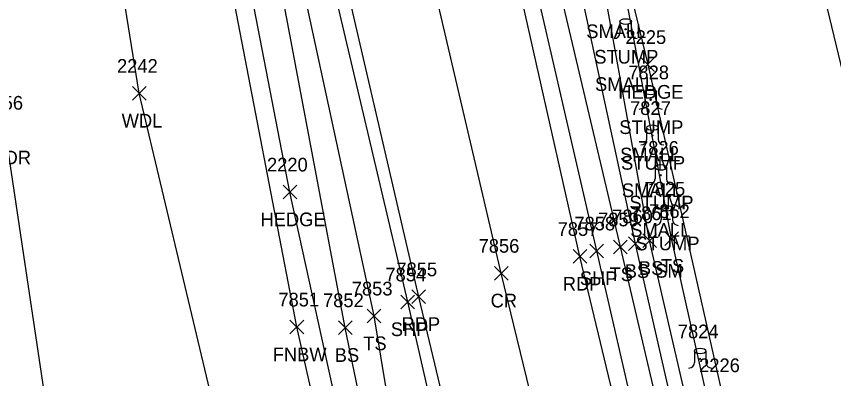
# Model space of a CAD drawing. Extents: x 1439173 to 1457902, y 641926 to 659889.
# Drawn here: x 1448495.5 to 1448614.9, y 644555.6 to 644608.6 of the extents above; entities that cross this region are included whole.
import ezdxf

# ---------------------------------------------------------------- set-up
doc = ezdxf.new("R2010")
doc.units = 0
for name, color, linetype in [('L_A', 7, 'Continuous'), ('L_C', 7, 'Continuous'), ('L_I', 7, 'Continuous'), ('L_TIC', 7, 'Continuous'), ('LAHR', 7, 'Continuous'), ('LAWA', 7, 'Continuous'), ('LELB', 7, 'Continuous'), ('LFNC', 7, 'Continuous'), ('LTS', 7, 'Continuous'), ('P_A', 7, 'Continuous'), ('P_I', 7, 'Continuous'), ('P_TIC', 7, 'Continuous'), ('PET', 7, 'Continuous'), ('PRC', 7, 'Continuous'), ('PSP', 7, 'Continuous')]:
    doc.layers.add(name, color=color, linetype=linetype)

msp = doc.modelspace()

# ---------------------------------------------------------------- linework, layer by layer
at = {"layer": 'L_TIC'}
for points in [[(1448586.73, 644600.57), (1448588.73, 644602.57)], [(1448588.73, 644600.57), (1448586.73, 644602.57)], [(1448512.49, 644596.36), (1448514.49, 644598.36)], [(1448514.49, 644596.36), (1448512.49, 644598.36)], [(1448534.48, 644581.93), (1448536.48, 644583.93)], [(1448536.48, 644581.93), (1448534.48, 644583.93)], [(1448590.22, 644575.13), (1448592.22, 644577.13)], [(1448592.22, 644575.13), (1448590.22, 644577.13)], [(1448582.73, 644573.91), (1448584.73, 644575.91)], [(1448584.73, 644573.91), (1448582.73, 644575.91)], [(1448584.93, 644574.37), (1448586.93, 644576.37)], [(1448586.93, 644574.37), (1448584.93, 644576.37)], [(1448587, 644574.82), (1448589, 644576.82)], [(1448589, 644574.82), (1448587, 644576.82)], [(1448546.77, 644563.81), (1448548.77, 644565.81)], [(1448548.77, 644563.81), (1448546.77, 644565.81)], [(1448535.49, 644562.2), (1448537.49, 644564.2)], [(1448537.49, 644562.2), (1448535.49, 644564.2)], [(1448542.57, 644562.1), (1448544.57, 644564.1)], [(1448544.57, 644562.1), (1448542.57, 644564.1)]]:
    msp.add_lwpolyline(points, dxfattribs=at)
at = {"layer": 'LAHR'}
for points in [[(1448545.27, 644538.34), (1448535.48, 644582.93), (1448524.77, 644638.36), (1448510.6, 644701.32), (1448504.83, 644725.91)], [(1448581.75, 644626.33), (1448587.73, 644601.57)], [(1448587.73, 644601.57), (1448598.54, 644553.6), (1448610.27, 644492.75), (1448623.06, 644443.97)]]:
    msp.add_lwpolyline(points, dxfattribs=at)
at = {"layer": 'LAWA'}
for points in [[(1448550.8, 644440.53), (1448533.82, 644470.66), (1448529.86, 644507.95), (1448526.88, 644540.88), (1448513.49, 644597.36), (1448508.97, 644625.32), (1448499.27, 644672.13), (1448490.55, 644711.17), (1448476.17, 644740.45), (1448466.07, 644773.61), (1448454.86, 644821.9), (1448441.17, 644868.93), (1448430.57, 644904.57), (1448415.6, 644959.64), (1448411.39, 644969.06), (1448391.73, 644986.43)], [(1448525.57, 644421.39), (1448514.14, 644439.55), (1448504.22, 644474.31), (1448500.68, 644516.13), (1448500.33, 644548.9), (1448493.92, 644591.97), (1448487.64, 644623.08), (1448484.93, 644661.11), (1448477.82, 644697.56), (1448471.08, 644716.64), (1448460.41, 644739.14), (1448444.3, 644752.8), (1448433.21, 644775.56), (1448421.34, 644813.82)]]:
    msp.add_lwpolyline(points, dxfattribs=at)
at = {"layer": 'LELB'}
for points in [[(1448557.78, 644502.2), (1448552.98, 644517.51), (1448543.57, 644563.1), (1448533.53, 644616.34), (1448521.47, 644666.5), (1448510.8, 644711.1), (1448498.76, 644762.74), (1448491.01, 644796.19), (1448478.95, 644850.81), (1448473.36, 644887.09), (1448462.33, 644937.46), (1448450.84, 644986.61), (1448440.04, 645034.94), (1448421.37, 645071.58), (1448413.78, 645112.58)], [(1448609.96, 644480.76), (1448597.96, 644532.64), (1448588, 644575.82), (1448578.91, 644626.19), (1448568.89, 644678.7), (1448565.02, 644690.53), (1448555.18, 644717.97), (1448544.16, 644768.98), (1448537.75, 644806.12), (1448524.99, 644859.03), (1448518.01, 644886.45), (1448516.56, 644886.22)], [(1448627.08, 644401.86), (1448622.84, 644415.75), (1448619.6, 644431.72), (1448607.54, 644481.43), (1448595.73, 644532.41), (1448585.93, 644575.37), (1448575.13, 644625.5), (1448563.26, 644677.15), (1448553.34, 644717.27), (1448541.86, 644768.63), (1448535.33, 644805.33), (1448522.76, 644858.82), (1448516.56, 644886.22)], [(1448612.23, 644480.58), (1448600.79, 644533.41), (1448591.22, 644576.13), (1448581.75, 644626.33), (1448573.93, 644679.53), (1448559.67, 644722.69), (1448548.14, 644770.05), (1448541.74, 644807.11), (1448529.82, 644859.48), (1448520.76, 644884.54)], [(1448746.21, 644032.5), (1448726.2, 644073.88), (1448716.66, 644095.8), (1448713.21, 644105.95), (1448705.34, 644124.14), (1448696.94, 644144.22), (1448687.56, 644169.13), (1448672.19, 644216.42), (1448658.6, 644265.02), (1448646.25, 644311.19), (1448642.33, 644334.97), (1448636.59, 644361.61), (1448633.56, 644370.4), (1448624.56, 644399.7), (1448620.78, 644415.02), (1448617.06, 644431.06), (1448605.88, 644477.64), (1448593.79, 644532.08), (1448583.73, 644574.91), (1448571.97, 644624.92), (1448560.21, 644676.34), (1448550.77, 644716.52), (1448539.78, 644768.47)], [(1448584.05, 644397.53), (1448578.07, 644407.5), (1448581.14, 644421.42), (1448575.25, 644453.93), (1448571.84, 644470.74), (1448562.44, 644504.49), (1448555.49, 644518.25), (1448547.77, 644564.81), (1448536.49, 644617.15), (1448524.94, 644667.08), (1448513.7, 644711.54), (1448502.51, 644763.21)]]:
    msp.add_lwpolyline(points, dxfattribs=at)
at = {"layer": 'LFNC'}
for points in [[(1448717.77, 644561.79), (1448704.27, 644526.14), (1448691.46, 644491.51), (1448681.18, 644463.65), (1448649.84, 644461.38), (1448636.99, 644514.92), (1448618.52, 644590.97), (1448607.52, 644636.7), (1448600.05, 644667.06), (1448579.62, 644747.06), (1448569.35, 644797.27), (1448555.48, 644863.44), (1448582.66, 644868.38), (1448611.01, 644873.25)], [(1448546.97, 644516.98), (1448536.49, 644563.2), (1448526.7, 644614.12), (1448515.03, 644665.32), (1448506.32, 644708.35), (1448494.09, 644760.68), (1448486.5, 644795.17)]]:
    msp.add_lwpolyline(points, dxfattribs=at)
at = {"layer": 'LTS'}
for p, q in [((1448583.66, 644607.84), (1448583.66, 644606.18)), ((1448584.5, 644606.7), (1448584.5, 644606.7)), ((1448584.5, 644606.7), (1448584.5, 644606.7)), ((1448584.5, 644606.68), (1448584.5, 644606.68)), ((1448585.33, 644607.68), (1448585.33, 644607.84)), ((1448585.33, 644607.84), (1448585.33, 644606.18)), ((1448587.31, 644597.55), (1448587.31, 644595.89)), ((1448588.98, 644597.39), (1448588.98, 644597.55)), ((1448588.98, 644597.55), (1448588.98, 644595.89)), ((1448588.15, 644596.41), (1448588.15, 644596.41)), ((1448588.15, 644596.41), (1448588.15, 644596.41)), ((1448588.15, 644596.39), (1448588.15, 644596.39)), ((1448587.57, 644592.33), (1448587.57, 644590.66)), ((1448588.41, 644591.19), (1448588.41, 644591.19)), ((1448588.41, 644591.19), (1448588.41, 644591.19)), ((1448588.41, 644591.16), (1448588.41, 644591.16)), ((1448589.24, 644592.16), (1448589.24, 644592.33)), ((1448589.24, 644592.33), (1448589.24, 644590.66)), ((1448588.79, 644586.52), (1448588.79, 644584.85)), ((1448590.46, 644586.35), (1448590.46, 644586.52)), ((1448590.46, 644586.52), (1448590.46, 644584.85)), ((1448589.63, 644585.38), (1448589.63, 644585.38)), ((1448589.63, 644585.38), (1448589.63, 644585.38)), ((1448589.63, 644585.35), (1448589.63, 644585.35)), ((1448589.68, 644580.55), (1448589.68, 644578.89)), ((1448591.35, 644580.39), (1448591.35, 644580.55)), ((1448591.35, 644580.55), (1448591.35, 644578.89)), ((1448590.51, 644579.41), (1448590.51, 644579.41)), ((1448590.51, 644579.41), (1448590.51, 644579.41)), ((1448590.51, 644579.39), (1448590.51, 644579.39)), ((1448594.55, 644559.69), (1448594.55, 644558.03)), ((1448596.22, 644559.53), (1448596.22, 644559.69)), ((1448596.22, 644559.69), (1448596.22, 644558.03)), ((1448595.38, 644558.55), (1448595.38, 644558.55)), ((1448595.38, 644558.55), (1448595.38, 644558.55)), ((1448595.38, 644558.53), (1448595.38, 644558.53))]:
    msp.add_line(p, q, dxfattribs=at)
for centre in [(1448584.5, 644606.7), (1448588.15, 644596.41), (1448588.41, 644591.19), (1448589.63, 644585.38), (1448590.51, 644579.41), (1448595.38, 644558.55)]:
    msp.add_circle(centre, 0.0833, dxfattribs=at)
for centre, start, end in [((1448582.83, 644606.18), 270, 360), ((1448586.16, 644606.18), 180, 270), ((1448586.48, 644595.89), 270, 360), ((1448589.81, 644595.89), 180, 270), ((1448586.74, 644590.66), 270, 360), ((1448590.07, 644590.66), 180, 270), ((1448587.96, 644584.85), 270, 360), ((1448591.29, 644584.85), 180, 270), ((1448588.85, 644578.89), 270, 360), ((1448592.18, 644578.89), 180, 270), ((1448593.72, 644558.03), 270, 360), ((1448597.05, 644558.03), 180, 270)]:
    msp.add_arc(centre, 0.833, start, end, dxfattribs=at)
for centre in [(1448584.5, 644607.84), (1448588.15, 644597.55), (1448588.41, 644592.33), (1448589.63, 644586.52), (1448590.51, 644580.55), (1448595.38, 644559.69)]:
    msp.add_ellipse(centre, major_axis=(-0.833, 0), ratio=0.5, dxfattribs=at)
at = {"layer": 'P_TIC'}
for points in [[(1448576.83, 644572.52), (1448578.83, 644574.52)], [(1448578.83, 644572.52), (1448576.83, 644574.52)], [(1448579.27, 644573.32), (1448581.27, 644575.32)], [(1448581.27, 644573.32), (1448579.27, 644575.32)], [(1448565.34, 644570.06), (1448567.34, 644572.06)], [(1448567.34, 644570.06), (1448565.34, 644572.06)], [(1448553.28, 644566.62), (1448555.28, 644568.62)], [(1448555.28, 644566.62), (1448553.28, 644568.62)], [(1448551.68, 644565.87), (1448553.68, 644567.87)], [(1448553.68, 644565.87), (1448551.68, 644567.87)]]:
    msp.add_lwpolyline(points, dxfattribs=at)
at = {"layer": 'PET'}
for points in [[(1448741.68, 644029.9), (1448721.66, 644072.11), (1448699.99, 644122.51), (1448683.02, 644167.74), (1448667.3, 644215.48), (1448653.25, 644263.34), (1448640.9, 644309.93), (1448633.43, 644339.29), (1448628.87, 644356.13), (1448611.52, 644430.12), (1448600.18, 644476.78), (1448588.03, 644530.92), (1448577.83, 644573.52), (1448566.62, 644623.3), (1448554.37, 644674.53), (1448544.89, 644715.35), (1448532.85, 644767.19)], [(1448719.14, 644017.8), (1448697.57, 644061.64), (1448675.31, 644114.87), (1448662.79, 644147.1), (1448645.62, 644197.83), (1448630.96, 644249.03), (1448620.35, 644289.65), (1448608.04, 644337.09), (1448599.93, 644371.01), (1448591.93, 644405.93), (1448587.28, 644423.3), (1448576.41, 644471.58), (1448564.34, 644525.55), (1448554.28, 644567.62), (1448542.43, 644618.88), (1448530.58, 644668.68), (1448520.66, 644712.53), (1448508.59, 644763.84)]]:
    msp.add_lwpolyline(points, dxfattribs=at)
at = {"layer": 'PRC'}
msp.add_lwpolyline([(1448731.14, 644023.28), (1448710.46, 644067.89), (1448689.18, 644117.53), (1448671.94, 644163.96), (1448655.91, 644211.95), (1448641.69, 644259.86), (1448629.19, 644307.15), (1448618.74, 644349.81), (1448607.14, 644397.34), (1448599.96, 644427.54), (1448589.11, 644474.21), (1448576.61, 644528.86), (1448566.34, 644571.06), (1448554.71, 644620.84), (1448542.59, 644671.57), (1448533.38, 644712.92), (1448520.93, 644765.22)], dxfattribs=at)
at = {"layer": 'PSP'}
for points in [[(1448743.19, 644030.79), (1448723.72, 644072.96), (1448702.62, 644122.85), (1448685.71, 644168.9), (1448670.36, 644216.11), (1448656.3, 644264.22), (1448643.05, 644310.54), (1448635.37, 644339.99), (1448630.63, 644359.66), (1448619.44, 644405.02), (1448613.39, 644430.47), (1448602.23, 644477.29), (1448590.17, 644531.26), (1448580.27, 644574.32), (1448568.93, 644623.6), (1448556.49, 644675.72), (1448547.44, 644715.81), (1448535.46, 644767.6)], [(1448718.77, 644017.47), (1448697.57, 644061.64), (1448674.36, 644114.53), (1448661.94, 644146.48), (1448644.48, 644197.51), (1448629.33, 644248.49), (1448618.92, 644289.33), (1448599.59, 644365.52), (1448590.65, 644405.32), (1448585.9, 644422.84), (1448574.75, 644471.24), (1448562.25, 644524.96), (1448552.68, 644566.87), (1448540.59, 644618.38), (1448529.07, 644667.76), (1448518.88, 644712.4), (1448506.69, 644763.58)]]:
    msp.add_lwpolyline(points, dxfattribs=at)

# ---------------------------------------------------------------- texts
at = {"layer": 'L_A'}
for s, p in [('STUMP', (1448579.92, 644601.7)), ('HEDGE', (1448583.43, 644596.57)), ('WDL', (1448510.91, 644592.36)), ('STUMP', (1448583.57, 644591.41)), ('WDR', (1448491.29, 644586.97)), ('STUMP', (1448583.83, 644586.19)), ('STUMP', (1448585.05, 644580.38)), ('HEDGE', (1448531.18, 644577.93)), ('STUMP', (1448585.93, 644574.41)), ('BS', (1448584.37, 644570.37)), ('BS', (1448586.44, 644570.82)), ('TS', (1448589.63, 644571.13)), ('TS', (1448582.14, 644569.91)), ('TS', (1448546.18, 644559.81)), ('FNBW', (1448532.96, 644558.2)), ('BS', (1448542.02, 644558.1))]:
    msp.add_text(s, height=2, dxfattribs=at).set_placement(p)
at = {"layer": 'L_C'}
for s, p in [('SMALL', (1448578.75, 644605.42)), ('SMALL', (1448580.03, 644597.7)), ('SMALL', (1448583.69, 644587.41)), ('SMALL', (1448583.95, 644582.19)), ('SMALL', (1448585.17, 644576.38)), ('SM', (1448588.82, 644570.41))]:
    msp.add_text(s, height=2, dxfattribs=at).set_placement(p)
at = {"layer": 'L_I'}
for s, p in [('2225', (1448584.47, 644604.57)), ('2242', (1448510.23, 644600.36)), ('7828', (1448584.88, 644599.41)), ('7656', (1448490.56, 644594.97)), ('7827', (1448585.14, 644594.19)), ('7826', (1448586.31, 644588.38)), ('2220', (1448532.13, 644585.93)), ('7825', (1448587.25, 644582.41)), ('7861', (1448585.26, 644578.82)), ('7862', (1448587.91, 644579.13)), ('7859', (1448580.47, 644577.91)), ('7860', (1448582.53, 644578.37)), ('7853', (1448544.51, 644567.81)), ('7851', (1448533.79, 644566.2)), ('7852', (1448540.31, 644566.1)), ('7824', (1448592.12, 644561.55)), ('2226', (1448595.23, 644556.6))]:
    msp.add_text(s, height=2, dxfattribs=at).set_placement(p)
at = {"layer": 'P_A'}
for s, p in [('SHP', (1448577.81, 644569.32)), ('RDP', (1448575.32, 644568.52)), ('CR', (1448564.78, 644566.06)), ('SHP', (1448550.21, 644561.87)), ('RDP', (1448551.77, 644562.62))]:
    msp.add_text(s, height=2, dxfattribs=at).set_placement(p)
at = {"layer": 'P_I'}
for s, p in [('7858', (1448577.01, 644577.32)), ('7857', (1448574.57, 644576.52)), ('7856', (1448563.03, 644574.06)), ('7855', (1448551.02, 644570.62)), ('7854', (1448549.42, 644569.87))]:
    msp.add_text(s, height=2, dxfattribs=at).set_placement(p)

doc.saveas('drawing.dxf')
